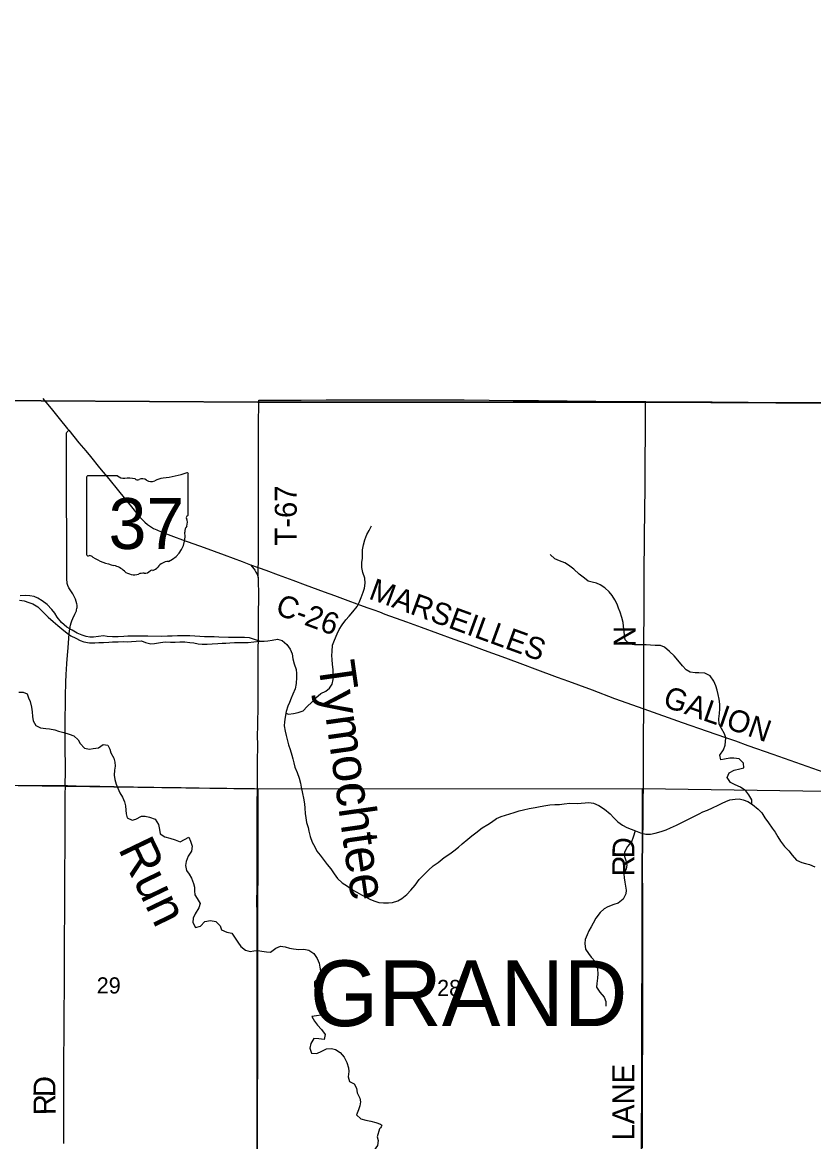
# Model space of a CAD drawing. Extents: x 1584893 to 1934202, y 663575 to 1091909.
# Drawn here: x 1720803 to 1731635, y 969876 to 985196 of the extents above; entities that cross this region are included whole.
import ezdxf

# ---------------------------------------------------------------- set-up
doc = ezdxf.new("R2010")
doc.units = 0
for name, color, linetype in [('GM_X_Adjacent_County', 7, 'Continuous'), ('GM_X_County', 7, 'Continuous'), ('GM_X_County_Road', 7, 'Continuous'), ('GM_X_County_Road_Text', 7, 'Continuous'), ('GM_X_Major_River', 7, 'Continuous'), ('GM_X_Major_River_Text', 7, 'Continuous'), ('GM_X_Minor_River', 7, 'Continuous'), ('GM_X_Minor_River_Text', 7, 'Continuous'), ('GM_X_Section', 7, 'Continuous'), ('GM_X_Section_Text', 7, 'Continuous'), ('GM_X_State_Location', 7, 'Continuous'), ('GM_X_State_Route', 7, 'Continuous'), ('GM_X_State_Shield', 7, 'Continuous'), ('GM_X_Township', 7, 'Continuous'), ('GM_X_Township_Road', 7, 'Continuous'), ('GM_X_Township_Road_Text', 7, 'Continuous'), ('GM_X_Township_Text', 7, 'Continuous')]:
    doc.layers.add(name, color=color, linetype=linetype)

msp = doc.modelspace()

# ---------------------------------------------------------------- linework, layer by layer
at = {"layer": 'GM_X_Adjacent_County'}
msp.add_lwpolyline([(1761103, 985171), (1756190, 985192), (1746957, 985196), (1745376, 985192), (1745336, 982402), (1745299, 979824), (1745298, 979764), (1745248, 979765), (1739915, 979890), (1736696, 979953), (1734689, 979969), (1729335, 979998), (1724025, 979998), (1721062, 980018), (1715490, 980056), (1713338, 980070), (1713331, 979987), (1713057, 980009), (1710544, 980163)], dxfattribs=at)
at = {"layer": 'GM_X_County'}
msp.add_lwpolyline([(1712992, 956331), (1713199, 964236), (1713260, 966868), (1713314, 970824), (1713332, 974830), (1713341, 978483), (1713329, 979699), (1713331, 979987), (1713338, 980070), (1715490, 980056), (1721062, 980018), (1724025, 979998), (1729335, 979998), (1734689, 979969), (1736696, 979953), (1739915, 979890), (1745248, 979765), (1745298, 979764), (1745299, 979824), (1745336, 982402), (1745376, 985192), (1746957, 985196), (1756190, 985192), (1761103, 985171)], dxfattribs=at)
at = {"layer": 'GM_X_County_Road'}
for points in [[(1723924, 977773), (1724033, 977736)], [(1724033, 977736), (1724043, 977732), (1724136, 977699), (1724304, 977634), (1724505, 977562), (1724674, 977499), (1724935, 977401), (1725074, 977350), (1725259, 977284), (1725383, 977239), (1725521, 977188), (1725614, 977155), (1725691, 977127), (1725767, 977098), (1726060, 976991), (1726261, 976919), (1726708, 976754), (1726893, 976688), (1727125, 976605), (1727418, 976499), (1727649, 976413), (1727818, 976349), (1728126, 976235), (1728279, 976178), (1728418, 976127), (1728602, 976058), (1728910, 975943), (1729309, 975799)], [(1729309, 975799), (1729311, 975798), (1729837, 975613), (1730178, 975494), (1730427, 975409), (1730566, 975360), (1730736, 975300), (1731077, 975179), (1731309, 975097), (1731541, 975016), (1731773, 974933)]]:
    msp.add_lwpolyline(points, dxfattribs=at)
at = {"layer": 'GM_X_Major_River'}
for points in [[(1720764, 977287), (1720828, 977280), (1720894, 977257), (1720947, 977236), (1721017, 977198), (1721088, 977125), (1721156, 977055), (1721223, 976994), (1721291, 976939), (1721342, 976894), (1721415, 976834), (1721468, 976799), (1721534, 976768), (1721594, 976737), (1721645, 976716), (1721721, 976702), (1721794, 976703), (1721850, 976706), (1721914, 976707), (1721986, 976713), (1722036, 976718), (1722113, 976719), (1722181, 976720), (1722243, 976718), (1722299, 976723), (1722362, 976728), (1722436, 976729), (1722488, 976708), (1722561, 976692), (1722614, 976695), (1722692, 976708), (1722760, 976715), (1722831, 976713), (1722895, 976714), (1722957, 976715), (1723027, 976716), (1723097, 976710), (1723149, 976703), (1723211, 976692), (1723263, 976687), (1723332, 976686), (1723400, 976689), (1723478, 976695), (1723538, 976698), (1723589, 976701), (1723645, 976704), (1723705, 976707), (1723755, 976706), (1723829, 976707), (1723896, 976710), (1724048, 976727)], [(1724048, 976727), (1723913, 976771), (1723843, 976777), (1723787, 976778), (1723736, 976777), (1723682, 976778), (1723624, 976777), (1723494, 976779), (1723430, 976784), (1723295, 976787), (1723233, 976790), (1723165, 976793), (1723095, 976797), (1722977, 976799), (1722927, 976798), (1722852, 976795), (1722790, 976794), (1722712, 976792), (1722523, 976795), (1722457, 976795), (1722383, 976796), (1722295, 976794), (1722245, 976793), (1722190, 976790), (1722114, 976785), (1722038, 976784), (1721966, 976792), (1721912, 976797), (1721845, 976792), (1721779, 976783), (1721727, 976780), (1721675, 976791), (1721621, 976808), (1721553, 976838), (1721486, 976877), (1721411, 976918), (1721338, 976982), (1721279, 977055), (1721246, 977108), (1721205, 977159), (1721142, 977228), (1721076, 977279), (1721017, 977315), (1720965, 977338), (1720905, 977347), (1720845, 977350), (1720773, 977347)], [(1724048, 976727), (1724113, 976727), (1724163, 976731), (1724223, 976741), (1724298, 976752), (1724361, 976735), (1724425, 976682), (1724471, 976617), (1724498, 976552), (1724507, 976486), (1724526, 976415), (1724552, 976340), (1724557, 976284), (1724558, 976230), (1724551, 976148), (1724537, 976074), (1724506, 976003), (1724483, 975947), (1724462, 975889), (1724439, 975838), (1724413, 975764), (1724400, 975686), (1724390, 975620), (1724389, 975566), (1724402, 975496), (1724413, 975437), (1724433, 975361), (1724448, 975308), (1724467, 975242), (1724494, 975167), (1724507, 975115), (1724518, 975063), (1724535, 975002), (1724566, 974929), (1724592, 974853), (1724609, 974784), (1724620, 974726), (1724640, 974641), (1724651, 974579), (1724664, 974501), (1724669, 974442), (1724675, 974366), (1724682, 974306), (1724695, 974246), (1724714, 974177), (1724725, 974125), (1724743, 974054), (1724770, 973976), (1724805, 973909), (1724836, 973850), (1724879, 973797), (1724977, 973671), (1725024, 973608), (1725072, 973541), (1725119, 973476), (1725182, 973417), (1725252, 973372), (1725315, 973328), (1725384, 973289), (1725446, 973252), (1725502, 973225), (1725559, 973197), (1725615, 973174), (1725683, 973149), (1725747, 973144)], [(1725747, 973144), (1725817, 973145), (1725869, 973151), (1725944, 973174), (1726000, 973202), (1726067, 973259), (1726120, 973317), (1726181, 973386), (1726236, 973462), (1726295, 973524), (1726363, 973591), (1726428, 973649), (1726497, 973698), (1726578, 973766), (1726655, 973817), (1726709, 973857), (1726772, 973906), (1726823, 973952), (1726903, 974018), (1726958, 974063), (1727009, 974105), (1727098, 974170), (1727174, 974218), (1727227, 974249), (1727294, 974297), (1727358, 974328), (1727418, 974346), (1727477, 974363), (1727535, 974383), (1727602, 974402), (1727664, 974417), (1727742, 974435), (1727825, 974450), (1727891, 974463), (1727967, 974479), (1728024, 974488), (1728092, 974489), (1728158, 974491), (1728220, 974498), (1728299, 974507), (1728399, 974506), (1728453, 974508), (1728507, 974513), (1728558, 974517), (1728624, 974508), (1728694, 974479), (1728773, 974426), (1728851, 974363), (1728900, 974310), (1728954, 974254), (1729020, 974209), (1729078, 974178), (1729136, 974155), (1729196, 974129), (1729263, 974104), (1729337, 974085), (1729404, 974086), (1729464, 974098), (1729550, 974121), (1729617, 974146), (1729675, 974170), (1729758, 974207), (1729831, 974245), (1729915, 974286), (1729978, 974317), (1730067, 974365), (1730117, 974388), (1730181, 974414), (1730250, 974445), (1730329, 974483), (1730383, 974508), (1730435, 974532), (1730490, 974553), (1730560, 974565), (1730616, 974566), (1730670, 974555), (1730734, 974531), (1730798, 974492), (1730878, 974429), (1730927, 974376), (1730969, 974309), (1731016, 974239), (1731068, 974168), (1731109, 974111), (1731147, 974049), (1731182, 973988), (1731235, 973915), (1731295, 973856), (1731341, 973798), (1731400, 973729), (1731472, 973698), (1731522, 973685), (1731580, 973671), (1731652, 973638)]]:
    msp.add_lwpolyline(points, dxfattribs=at)
at = {"layer": 'GM_X_Minor_River'}
for points in [[(1724409, 975740), (1724448, 975727), (1724517, 975734), (1724579, 975749), (1724646, 975774), (1724703, 975833), (1724764, 975890), (1724820, 975951), (1724887, 976012), (1724956, 976042), (1725007, 976081), (1725046, 976139), (1725059, 976201), (1725060, 976261), (1725056, 976339), (1725049, 976405), (1725042, 976476), (1725039, 976530), (1725043, 976586), (1725050, 976670), (1725074, 976740), (1725113, 976825), (1725141, 976887), (1725182, 976948), (1725233, 977017), (1725276, 977070), (1725328, 977130), (1725385, 977203), (1725416, 977256), (1725442, 977322), (1725467, 977398), (1725486, 977453), (1725494, 977519), (1725491, 977590), (1725464, 977664), (1725450, 977735), (1725451, 977805), (1725458, 977861), (1725460, 977975), (1725472, 978045), (1725493, 978115), (1725520, 978184), (1725550, 978240), (1725581, 978307)], [(1730791, 974496), (1730791, 974556), (1730749, 974623), (1730706, 974677), (1730636, 974730), (1730562, 974761), (1730496, 974794), (1730453, 974859), (1730480, 974925), (1730546, 974962), (1730625, 974980), (1730681, 974993), (1730674, 975055), (1730616, 975114), (1730544, 975127), (1730490, 975123), (1730417, 975110), (1730367, 975101), (1730350, 975165), (1730401, 975237), (1730425, 975305), (1730432, 975405), (1730415, 975458), (1730372, 975530), (1730342, 975591), (1730339, 975661), (1730348, 975735), (1730350, 975802), (1730351, 975866), (1730344, 975932), (1730330, 975997), (1730313, 976055), (1730297, 976113), (1730268, 976180), (1730218, 976251), (1730145, 976286), (1730064, 976292), (1730012, 976295), (1729944, 976304), (1729892, 976334), (1729841, 976389), (1729777, 976466), (1729726, 976527), (1729662, 976586), (1729593, 976643), (1729537, 976667), (1729466, 976668), (1729402, 976673), (1729342, 976677), (1729288, 976678), (1729234, 976676), (1729184, 976677), (1729120, 976686), (1729056, 976744), (1729045, 976811), (1729034, 976931), (1729026, 976982), (1729009, 977050), (1728986, 977121), (1728964, 977177), (1728945, 977234), (1728915, 977292), (1728876, 977353), (1728836, 977403), (1728779, 977456), (1728713, 977499), (1728661, 977518), (1728603, 977532), (1728549, 977549), (1728497, 977588), (1728427, 977642), (1728352, 977714), (1728280, 977766), (1728228, 977797), (1728158, 977828), (1728091, 977853), (1728027, 977912)], [(1720754, 976027), (1720812, 976030), (1720868, 976005), (1720889, 975950), (1720910, 975900), (1720928, 975821), (1720937, 975761), (1720942, 975695), (1720949, 975636), (1720988, 975574), (1721053, 975538), (1721125, 975533), (1721175, 975528), (1721247, 975511), (1721299, 975494), (1721373, 975478), (1721445, 975455), (1721506, 975432), (1721568, 975376), (1721595, 975324), (1721656, 975260), (1721724, 975249), (1721774, 975258), (1721844, 975265), (1721909, 975310), (1721975, 975303), (1722000, 975246), (1722013, 975196), (1722054, 975127), (1722071, 975068), (1722072, 975014), (1722063, 974960), (1722062, 974892), (1722069, 974834), (1722089, 974767), (1722108, 974715), (1722139, 974650), (1722172, 974591), (1722201, 974529), (1722216, 974472), (1722221, 974414), (1722226, 974362), (1722239, 974308), (1722305, 974278), (1722355, 974291), (1722434, 974330), (1722484, 974329), (1722544, 974318), (1722622, 974288), (1722669, 974219), (1722679, 974147), (1722690, 974091), (1722754, 974048), (1722823, 974032), (1722893, 974007), (1722963, 973978), (1723022, 974012), (1723084, 974043), (1723107, 973989), (1723126, 973922), (1723119, 973850), (1723073, 973783), (1723044, 973709), (1723035, 973654), (1723052, 973587), (1723085, 973536), (1723118, 973484), (1723148, 973409), (1723159, 973359)], [(1729192, 974130), (1729163, 974045), (1729144, 973979), (1729085, 973917), (1729046, 973839), (1729047, 973781), (1729065, 973722), (1729080, 973662), (1729068, 973608), (1729037, 973540), (1729040, 973486), (1729052, 973429), (1729061, 973371), (1729069, 973317), (1729064, 973267), (1729027, 973195), (1728961, 973139), (1728898, 973122), (1728820, 973092), (1728767, 973061), (1728711, 973013), (1728652, 972934), (1728617, 972866), (1728588, 972814), (1728557, 972760), (1728535, 972708), (1728508, 972642), (1728502, 972590), (1728511, 972511), (1728554, 972453), (1728590, 972400), (1728647, 972337), (1728669, 972287), (1728676, 972237), (1728680, 972174), (1728677, 972112), (1728668, 972040), (1728662, 971990), (1728707, 971923), (1728767, 971854), (1728790, 971796), (1728789, 971729)], [(1723159, 973359), (1723160, 973307), (1723166, 973256), (1723197, 973204), (1723235, 973137), (1723220, 973075), (1723168, 972992), (1723141, 972934), (1723136, 972874), (1723175, 972809), (1723244, 972826), (1723301, 972891), (1723379, 972904), (1723451, 972888), (1723512, 972831), (1723529, 972777), (1723603, 972745), (1723671, 972730), (1723706, 972677), (1723751, 972606), (1723796, 972545), (1723859, 972498), (1723921, 972477), (1723973, 972488), (1724025, 972491), (1724083, 972484), (1724147, 972472), (1724199, 972469), (1724273, 972526), (1724337, 972553), (1724399, 972544), (1724461, 972525), (1724517, 972514), (1724587, 972508), (1724657, 972509), (1724725, 972496), (1724791, 972452), (1724840, 972385), (1724866, 972321), (1724877, 972266), (1724888, 972188), (1724859, 972120), (1724801, 972063), (1724804, 971999), (1724872, 971958), (1724913, 971905), (1724915, 971833), (1724940, 971766), (1724959, 971696), (1724946, 971642), (1724887, 971609), (1724829, 971600), (1724766, 971589), (1724801, 971526), (1724844, 971470), (1724899, 971410), (1724948, 971343), (1724933, 971275), (1724863, 971283), (1724792, 971286), (1724751, 971221), (1724738, 971155), (1724761, 971086), (1724833, 971081), (1724901, 971114), (1724968, 971145), (1725037, 971153), (1725088, 971136), (1725152, 971097), (1725207, 971032), (1725246, 970961), (1725268, 970886), (1725271, 970836), (1725264, 970764), (1725281, 970700), (1725344, 970667), (1725377, 970606), (1725388, 970546), (1725425, 970473), (1725434, 970420), (1725425, 970365), (1725404, 970311), (1725378, 970245), (1725437, 970186), (1725505, 970169), (1725575, 970155), (1725641, 970138), (1725707, 970115)], [(1725693, 970050), (1725659, 969943), (1725674, 969893), (1725667, 969823), (1725618, 969758), (1725576, 969702), (1725567, 969639), (1725582, 969574), (1725625, 969517), (1725693, 969543)], [(1725707, 970115), (1725718, 970105), (1725726, 970095), (1725715, 970078), (1725708, 970065), (1725693, 970050)]]:
    msp.add_lwpolyline(points, dxfattribs=at)
at = {"layer": 'GM_X_Section'}
for points in [[(1724026, 974703), (1724017, 969405), (1718789, 969445), (1718772, 974778)], [(1729294, 974711), (1729280, 969380), (1724017, 969405), (1724026, 974703)], [(1729294, 974711), (1734620, 974633), (1734576, 969349), (1729280, 969380)]]:
    msp.add_lwpolyline(points, close=True, dxfattribs=at)
at = {"layer": 'GM_X_State_Route'}
msp.add_lwpolyline([(1721083, 980048), (1721214, 979887), (1721308, 979773), (1721423, 979634), (1721439, 979614), (1721578, 979443), (1721673, 979330), (1721735, 979254), (1721860, 979101), (1721985, 978949), (1722120, 978784), (1722314, 978540), (1722388, 978452), (1722442, 978390), (1722478, 978356), (1722516, 978324), (1722557, 978296), (1722599, 978270), (1722644, 978249), (1722705, 978224), (1722873, 978159), (1722997, 978114), (1723290, 978008), (1723568, 977908), (1723813, 977815), (1723924, 977773), (1723975, 977713), (1723985, 977700), (1724001, 977672), (1724017, 977643), (1724023, 977629), (1724027, 977615), (1724030, 977599), (1724032, 977583), (1724033, 977550), (1724033, 977501), (1724035, 977419), (1724035, 977369), (1724034, 977271), (1724033, 977156), (1724030, 977074), (1724029, 976943), (1724029, 976878), (1724029, 976796), (1724026, 976582), (1724027, 976468), (1724025, 976189), (1724025, 976057), (1724025, 975894), (1724025, 975779), (1724024, 975648), (1724021, 975549), (1724019, 975451), (1724020, 975287), (1724018, 975090), (1724017, 974975), (1724016, 974827), (1724016, 974707), (1724015, 974499), (1724015, 974384), (1724014, 974204), (1724014, 974040), (1724014, 973876), (1724013, 973531), (1724011, 973318), (1724010, 973187), (1724011, 972974), (1724012, 972760), (1724012, 972465), (1724013, 972252), (1724012, 972104), (1724012, 971940), (1724012, 971825), (1724013, 971645), (1724014, 971481), (1724014, 971366), (1724014, 971137), (1724013, 970841), (1724013, 970628), (1724013, 970365), (1724015, 970087), (1724014, 969676)], dxfattribs=at)
at = {"layer": 'GM_X_State_Shield'}
for p, q in [((1721683, 978970), (1721683, 977913)), ((1722104, 978988), (1721697, 978988)), ((1723075, 978461), (1723075, 979014)), ((1723075, 978462), (1723075, 978461))]:
    msp.add_line(p, q, dxfattribs=at)
for centre, radius, start, end in [((1721699, 978972), 16.1, 98.1301, 188.1301), ((1722201, 979111), 156, 231.6195, 271.1119), ((1722253, 978395), 562, 80.4867, 94.9883), ((1722381, 978978), 45.1, 219.7921, 297.1024), ((1722447, 978855), 93.8, 54.4667, 119.1411), ((1722568, 979023), 113, 233.8562, 294.8282), ((1722767, 978665), 297, 97.3462, 120.7689), ((1722579, 980429), 1476, 275.8445, 288.9065), ((1723060, 979017), 15.5, 351.8621, 97.738), ((1723058, 978459), 16.6, 289.6038, 7.7341), ((1723131, 978230), 105, 136.8065, 186.9296), ((1723071, 978421), 24, 107.944, 210.337), ((1722919, 978351), 144, 340.033, 23.6496), ((1722662, 978160), 369, 292.3089, 8.9858), ((1721699, 977911), 16.3, 171.9584, 258.3066), ((1721701, 978019), 124, 267.339, 280.6039), ((1721727, 977852), 44.8, 29.7484, 93.2717), ((1722292, 978802), 1066, 240.4129, 257.1985), ((1721974, 977439), 334, 47.1842, 75.836), ((1722335, 977847), 212, 230.7004, 286.2918), ((1722473, 977768), 113, 268.777, 315.5493), ((1722575, 977666), 31.8, 65.7517, 132.6484), ((1722561, 977811), 119, 282.8732, 323.2771), ((1722817, 977617), 202, 94.4031, 142.5768), ((1722457, 977482), 174, 85.6951, 111.2099)]:
    msp.add_arc(centre, radius, start, end, dxfattribs=at)
at = {"layer": 'GM_X_Township'}
msp.add_lwpolyline([(1734541, 964054), (1729276, 964083), (1726614, 964086), (1724007, 964119), (1719932, 964141), (1718730, 964151), (1713199, 964236), (1713260, 966868), (1713314, 970824), (1713332, 974830), (1713341, 978483), (1713329, 979699), (1713331, 979987), (1713338, 980070), (1715490, 980056), (1721062, 980018), (1724025, 979998), (1729335, 979998), (1734689, 979969)], dxfattribs=at)
at = {"layer": 'GM_X_Township_Road'}
for points in [[(1724033, 977736), (1724034, 977795), (1724035, 978187), (1724036, 978416), (1724037, 978563), (1724038, 978858), (1724038, 979185), (1724037, 979659), (1724039, 980027)], [(1724039, 980027), (1724275, 980026), (1724620, 980027), (1724964, 980028), (1725259, 980029), (1725555, 980029), (1725932, 980029), (1726440, 980030), (1726850, 980028), (1727195, 980025), (1727523, 980022), (1727867, 980019), (1728655, 980013), (1729016, 980008), (1729196, 980006), (1729336, 980005)], [(1729309, 975799), (1729309, 975809), (1729310, 975891), (1729310, 976039), (1729311, 976203), (1729312, 976317), (1729312, 976416), (1729312, 976580), (1729313, 976809), (1729314, 977039), (1729315, 977154), (1729315, 977285), (1729317, 977433), (1729317, 977498), (1729317, 977679), (1729321, 978105), (1729322, 978236), (1729325, 978433), (1729326, 978581), (1729327, 978761), (1729327, 978843), (1729327, 978958), (1729328, 979155), (1729332, 979614), (1729333, 979745), (1729333, 979843), (1729335, 979975), (1729336, 980005)], [(1729336, 980005), (1729590, 980004), (1730246, 980000), (1730574, 979998), (1730738, 979998), (1731410, 979994), (1731935, 979991), (1732181, 979989), (1732690, 979985), (1732887, 979983), (1733231, 979980), (1733674, 979978), (1734215, 979975), (1734655, 979972), (1734692, 979972)], [(1721391, 975493), (1721391, 975554), (1721391, 975685), (1721392, 975849), (1721393, 975947), (1721393, 975980), (1721400, 976160), (1721404, 976275), (1721407, 976340), (1721412, 976422), (1721421, 976536), (1721429, 976634), (1721445, 976830), (1721452, 976895), (1721460, 976944), (1721469, 976975), (1721480, 977006), (1721493, 977036), (1721523, 977094), (1721537, 977124), (1721542, 977140), (1721546, 977156), (1721550, 977172), (1721552, 977188), (1721552, 977204), (1721552, 977221), (1721549, 977237), (1721541, 977269), (1721530, 977299), (1721516, 977329), (1721492, 977372), (1721457, 977427), (1721441, 977456), (1721427, 977486), (1721422, 977501), (1721418, 977517), (1721415, 977533), (1721413, 977566), (1721412, 977648), (1721413, 977762), (1721413, 977943), (1721413, 978123), (1721412, 978271), (1721407, 978549), (1721407, 978713), (1721407, 978845), (1721406, 978992), (1721406, 979156), (1721406, 979255), (1721406, 979418), (1721406, 979500), (1721406, 979550), (1721407, 979566), (1721409, 979577), (1721412, 979584), (1721416, 979591), (1721421, 979596), (1721439, 979614)], [(1724030, 977599), (1724033, 977736)], [(1729293, 969791), (1729291, 970004), (1729291, 970070), (1729292, 970168), (1729292, 970349), (1729294, 970627), (1729294, 970742), (1729294, 970857), (1729295, 971267), (1729297, 971562), (1729298, 971792), (1729297, 971923), (1729296, 971972), (1729296, 972005), (1729296, 972071), (1729296, 972136), (1729296, 972218), (1729295, 972267), (1729295, 972317), (1729295, 972415), (1729296, 972562), (1729297, 972776), (1729298, 972907), (1729297, 973005), (1729297, 973137), (1729296, 973202), (1729295, 973284), (1729296, 973366), (1729294, 973465), (1729291, 973579), (1729291, 973645), (1729292, 973726), (1729294, 973841), (1729296, 973989), (1729301, 974284), (1729302, 974382), (1729303, 974579), (1729304, 974694), (1729305, 974923), (1729305, 975022), (1729305, 975137), (1729306, 975301), (1729307, 975399), (1729308, 975530), (1729310, 975661), (1729310, 975743), (1729309, 975799)], [(1721392, 975076), (1721392, 975079), (1721390, 975194), (1721390, 975259), (1721390, 975324), (1721390, 975406), (1721391, 975493)], [(1721391, 974749), (1721391, 974784), (1721393, 974915), (1721392, 975076)], [(1720685, 974754), (1720915, 974752), (1721079, 974751), (1721210, 974750), (1721391, 974749)], [(1721370, 969849), (1721370, 970145), (1721370, 970522), (1721371, 970718), (1721373, 971096), (1721374, 971260), (1721376, 971505), (1721377, 971702), (1721379, 971932), (1721381, 972112), (1721381, 972178), (1721381, 972325), (1721381, 972473), (1721382, 972719), (1721384, 972965), (1721385, 973112), (1721385, 973243), (1721386, 973456), (1721386, 973653), (1721388, 973834), (1721389, 973981), (1721389, 974096), (1721389, 974178), (1721389, 974227), (1721390, 974358), (1721391, 974637), (1721392, 974735), (1721391, 974749)], [(1721391, 974749), (1721423, 974749), (1721538, 974747), (1721783, 974742), (1721865, 974740), (1722062, 974737), (1722193, 974734), (1722324, 974731), (1722455, 974729), (1722602, 974726), (1722816, 974722), (1722881, 974722), (1722979, 974722), (1723111, 974719), (1723225, 974717), (1723389, 974716), (1723602, 974714), (1723766, 974711), (1723914, 974710), (1723979, 974708), (1724016, 974707)]]:
    msp.add_lwpolyline(points, dxfattribs=at)

# ---------------------------------------------------------------- texts
at = {"layer": 'GM_X_County_Road_Text'}
for s, rotation, p in [('MARSEILLES', 339.9507, (1725531, 977312)), ('C-26', 339.7295, (1724251, 977101)), ('GALION', 340.7763, (1729556, 975839))]:
    msp.add_text(s, height=300, rotation=rotation, dxfattribs=at).set_placement(p)
at = {"layer": 'GM_X_Major_River_Text'}
msp.add_text('Tymochtee', height=500.1, rotation=278.0191, dxfattribs=at).set_placement((1724850, 976426))
at = {"layer": 'GM_X_Minor_River_Text'}
msp.add_text('Run', height=500.1, rotation=295.6933, dxfattribs=at).set_placement((1722108, 973887))
at = {"layer": 'GM_X_Section_Text'}
for s, p in [('29', (1721821, 971904)), ('28', (1726481, 971869))]:
    msp.add_text(s, height=221, rotation=0, dxfattribs=at).set_placement(p)
at = {"layer": 'GM_X_State_Location'}
msp.add_text('37', height=1, rotation=0, dxfattribs=at).set_placement((1722111, 978299))
for s in ['s', 'r']:
    msp.add_text(s, height=1, dxfattribs=at).set_placement((1722363, 978371))
at = {"layer": 'GM_X_State_Shield'}
msp.add_text('37', height=696.1, dxfattribs=at).set_placement((1721983, 977988))
at = {"layer": 'GM_X_Township_Road_Text'}
for s, rotation, p in [('T-67', 90, (1724559, 978033)), ('N', 90, (1729197, 976647)), ('D', 89.2787, (1729180, 973751)), ('R', 89.9961, (1729180, 973505)), ('LANE', 90, (1729180, 969893)), ('D', 89.3807, (1721255, 970483)), ('R', 90.6908, (1721258, 970239))]:
    msp.add_text(s, height=300, rotation=rotation, dxfattribs=at).set_placement(p)
at = {"layer": 'GM_X_Township_Text'}
msp.add_text('GRAND', height=900, rotation=0, dxfattribs=at).set_placement((1724740, 971457))

doc.saveas('drawing.dxf')
